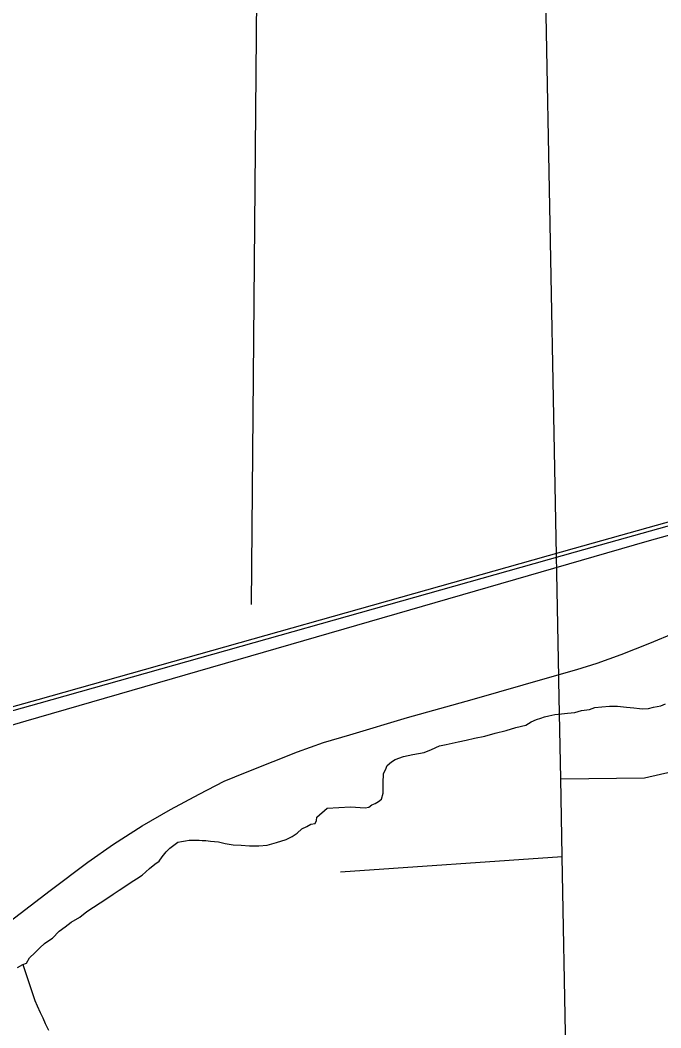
# Model space of a CAD drawing. Extents: x -59 to 82, y -3 to 49.
# Drawn here: x -51.203 to -50.803, y 47.366 to 47.994 of the extents above; entities that cross this region are included whole.
import ezdxf

# ---------------------------------------------------------------- set-up
doc = ezdxf.new("R2010")
doc.units = 0
for name, color, linetype in [('GM_X_County_Road', 7, 'Continuous'), ('GM_X_Minor_River', 7, 'Continuous'), ('GM_X_Rail_Line', 7, 'Continuous'), ('GM_X_Township_Road', 7, 'Continuous')]:
    doc.layers.add(name, color=color, linetype=linetype)

msp = doc.modelspace()

# ---------------------------------------------------------------- linework, layer by layer
at = {"layer": 'GM_X_County_Road'}
for p, q in [((-50.86694, 47.58395), (-50.87516, 48.01785)), ((-50.8669, 47.58191), (-50.86694, 47.58395)), ((-50.86574, 47.52091), (-50.8669, 47.58191)), ((-50.86483, 47.47294), (-50.86574, 47.52091)), ((-50.86482, 47.47232), (-50.86483, 47.47294)), ((-50.85662, 47.03903), (-50.86482, 47.47232))]:
    msp.add_line(p, q, dxfattribs=at)
at = {"layer": 'GM_X_Minor_River'}
for p, q in [((-50.85691, 47.5622), (-50.85275, 47.56337)), ((-50.85275, 47.56337), (-50.84781, 47.56416)), ((-50.84781, 47.56416), (-50.84441, 47.56533)), ((-50.84441, 47.56533), (-50.84023, 47.56573)), ((-50.84023, 47.56573), (-50.8353, 47.56615)), ((-50.8353, 47.56615), (-50.83036, 47.56618)), ((-50.83036, 47.56618), (-50.82466, 47.56546)), ((-50.82466, 47.56546), (-50.8201, 47.56511)), ((-50.8201, 47.56511), (-50.81668, 47.56475)), ((-50.81668, 47.56475), (-50.81478, 47.56439)), ((-50.81478, 47.56439), (-50.81098, 47.56479)), ((-50.81098, 47.56479), (-50.80795, 47.56557)), ((-50.80795, 47.56557), (-50.8034, 47.56636)), ((-50.8034, 47.56636), (-50.80037, 47.56752)), ((-50.88761, 47.55439), (-50.88421, 47.55632)), ((-50.88421, 47.55632), (-50.8808, 47.55786)), ((-50.8808, 47.55786), (-50.87815, 47.55864)), ((-50.87815, 47.55864), (-50.87588, 47.55942)), ((-50.87588, 47.55942), (-50.87322, 47.56019)), ((-50.87322, 47.56019), (-50.86943, 47.56098)), ((-50.86943, 47.56098), (-50.86526, 47.56138)), ((-50.86526, 47.56138), (-50.86147, 47.56179)), ((-50.86147, 47.56179), (-50.85691, 47.5622)), ((-50.90655, 47.54933), (-50.89973, 47.55089)), ((-50.89973, 47.55089), (-50.89367, 47.55283)), ((-50.89367, 47.55283), (-50.88761, 47.55439)), ((-50.93347, 47.54306), (-50.92967, 47.54385)), ((-50.92967, 47.54385), (-50.92475, 47.54502)), ((-50.92475, 47.54502), (-50.91944, 47.5462)), ((-50.91944, 47.5462), (-50.913, 47.54738)), ((-50.913, 47.54738), (-50.90655, 47.54933)), ((-50.95089, 47.53724), (-50.94634, 47.53918)), ((-50.94634, 47.53918), (-50.94143, 47.54149)), ((-50.94143, 47.54149), (-50.93726, 47.54228)), ((-50.93726, 47.54228), (-50.93347, 47.54306)), ((-50.97398, 47.52911), (-50.97135, 47.53141)), ((-50.97135, 47.53141), (-50.96908, 47.53294)), ((-50.96908, 47.53294), (-50.96378, 47.53488)), ((-50.96378, 47.53488), (-50.95809, 47.53606)), ((-50.95809, 47.53606), (-50.95089, 47.53724)), ((-50.97622, 47.52415), (-50.9751, 47.52644)), ((-50.9751, 47.52644), (-50.97398, 47.52911)), ((-50.97655, 47.51807), (-50.97622, 47.52415)), ((-50.97653, 47.51465), (-50.97655, 47.51807)), ((-50.9765, 47.51199), (-50.97653, 47.51465)), ((-50.98139, 47.5055), (-50.9795, 47.50665)), ((-50.9795, 47.50665), (-50.97761, 47.50818)), ((-50.97761, 47.50818), (-50.9765, 47.51199)), ((-51.01777, 47.49688), (-51.01136, 47.50263)), ((-51.01136, 47.50263), (-50.99694, 47.50349)), ((-50.99694, 47.50349), (-50.98782, 47.50279)), ((-50.98782, 47.50279), (-50.98554, 47.50319)), ((-50.98554, 47.50319), (-50.98366, 47.50472)), ((-50.98366, 47.50472), (-50.98139, 47.5055)), ((-51.01888, 47.49308), (-51.01814, 47.49498)), ((-51.01814, 47.49498), (-51.01777, 47.49688)), ((-51.03022, 47.48692), (-51.02721, 47.4896)), ((-51.02721, 47.4896), (-51.02418, 47.49114)), ((-51.02418, 47.49114), (-51.02154, 47.49268)), ((-51.02154, 47.49268), (-51.01888, 47.49308)), ((-51.10951, 47.47763), (-51.10461, 47.48147)), ((-51.10461, 47.48147), (-51.10233, 47.48186)), ((-51.10233, 47.48186), (-51.09968, 47.48226)), ((-51.09968, 47.48226), (-51.0974, 47.48266)), ((-51.0974, 47.48266), (-51.09551, 47.48267)), ((-51.09551, 47.48267), (-51.09323, 47.48269)), ((-51.09323, 47.48269), (-51.09133, 47.4827)), ((-51.09133, 47.4827), (-51.08942, 47.48233)), ((-51.08942, 47.48233), (-51.08715, 47.48235)), ((-51.08715, 47.48235), (-51.08411, 47.48199)), ((-51.08411, 47.48199), (-51.07917, 47.48164)), ((-51.07917, 47.48164), (-51.07498, 47.48053)), ((-51.04877, 47.47957), (-51.04309, 47.48113)), ((-51.04309, 47.48113), (-51.03703, 47.48307)), ((-51.03703, 47.48307), (-51.03325, 47.485)), ((-51.03325, 47.485), (-51.03022, 47.48692)), ((-51.11441, 47.47228), (-51.11177, 47.47534)), ((-51.11177, 47.47534), (-51.10951, 47.47763)), ((-51.07498, 47.48053), (-51.07004, 47.47981)), ((-51.07004, 47.47981), (-51.0651, 47.47946)), ((-51.0651, 47.47946), (-51.05978, 47.47912)), ((-51.05978, 47.47912), (-51.05408, 47.47916)), ((-51.05408, 47.47916), (-51.04877, 47.47957)), ((-51.11893, 47.46769), (-51.11628, 47.46961)), ((-51.11628, 47.46961), (-51.11441, 47.47228)), ((-51.12684, 47.46079), (-51.12232, 47.465)), ((-51.12232, 47.465), (-51.11893, 47.46769)), ((-51.13704, 47.45426), (-51.13365, 47.45656)), ((-51.13365, 47.45656), (-51.13024, 47.45849)), ((-51.13024, 47.45849), (-51.12684, 47.46079)), ((-51.14498, 47.44889), (-51.1412, 47.45157)), ((-51.1412, 47.45157), (-51.13704, 47.45426)), ((-51.15706, 47.44082), (-51.15291, 47.44351)), ((-51.15291, 47.44351), (-51.14875, 47.4462)), ((-51.14875, 47.4462), (-51.14498, 47.44889)), ((-51.16575, 47.43468), (-51.16122, 47.43813)), ((-51.16122, 47.43813), (-51.15706, 47.44082)), ((-51.17481, 47.42854), (-51.17104, 47.4316)), ((-51.17104, 47.4316), (-51.16575, 47.43468)), ((-51.18273, 47.42164), (-51.17858, 47.42585)), ((-51.17858, 47.42585), (-51.17481, 47.42854)), ((-51.19065, 47.41551), (-51.18764, 47.41819)), ((-51.18764, 47.41819), (-51.18499, 47.42011)), ((-51.18499, 47.42011), (-51.18273, 47.42164)), ((-51.19706, 47.40938), (-51.19366, 47.41245)), ((-51.19366, 47.41245), (-51.19065, 47.41551)), ((-51.2012, 47.40517), (-51.19893, 47.40595)), ((-51.19893, 47.40595), (-51.19706, 47.40938)), ((-51.2046, 47.40325), (-51.2012, 47.40517)), ((-51.2012, 47.40517), (-51.1938, 47.38281)), ((-51.1938, 47.38281), (-51.19226, 47.3794)), ((-51.19226, 47.3794), (-51.19033, 47.37523)), ((-51.19033, 47.37523), (-51.18878, 47.37182)), ((-51.18878, 47.37182), (-51.18723, 47.36841)), ((-51.18723, 47.36841), (-51.1853, 47.36424))]:
    msp.add_line(p, q, dxfattribs=at)
at = {"layer": 'GM_X_Rail_Line'}
for p, q in [((-49.73401, 47.97112), (-50.81213, 47.66872)), ((-50.85723, 47.66458), (-50.07656, 47.883)), ((-50.8566, 47.66236), (-50.07593, 47.88077)), ((-50.81213, 47.66872), (-51.19938, 47.55671)), ((-51.19161, 47.5703), (-50.85723, 47.66458)), ((-51.19098, 47.56808), (-50.8566, 47.66236)), ((-50.81021, 47.60544), (-50.79423, 47.612)), ((-50.82809, 47.59834), (-50.81021, 47.60544)), ((-50.84298, 47.59302), (-50.82809, 47.59834)), ((-50.87261, 47.58428), (-50.85567, 47.58906)), ((-50.85567, 47.58906), (-50.84298, 47.59302)), ((-50.92108, 47.57021), (-50.87261, 47.58428)), ((-51.55477, 47.46851), (-51.19161, 47.5703)), ((-50.96122, 47.55902), (-50.92108, 47.57021)), ((-51.55414, 47.46628), (-51.19098, 47.56808)), ((-51.19938, 47.55671), (-51.84765, 47.36709)), ((-50.99727, 47.54837), (-50.96122, 47.55902)), ((-51.01366, 47.54345), (-50.99727, 47.54837)), ((-51.04506, 47.53171), (-51.02991, 47.53772)), ((-51.02991, 47.53772), (-51.01366, 47.54345)), ((-51.06227, 47.52474), (-51.04506, 47.53171)), ((-51.09135, 47.51129), (-51.07565, 47.51935)), ((-51.07565, 47.51935), (-51.06227, 47.52474)), ((-51.10917, 47.5018), (-51.09135, 47.51129)), ((-51.12672, 47.49156), (-51.10917, 47.5018)), ((-51.14474, 47.48016), (-51.12672, 47.49156)), ((-51.16065, 47.46903), (-51.14474, 47.48016)), ((-51.18427, 47.45135), (-51.16065, 47.46903)), ((-51.21533, 47.42746), (-51.18427, 47.45135))]:
    msp.add_line(p, q, dxfattribs=at)
at = {"layer": 'GM_X_Township_Road'}
for p, q in [((-51.05536, 48.01631), (-51.05874, 47.62944)), ((-50.81359, 47.52157), (-50.74726, 47.53659)), ((-50.86574, 47.52091), (-50.81359, 47.52157)), ((-50.86482, 47.47232), (-51.00312, 47.46261))]:
    msp.add_line(p, q, dxfattribs=at)

doc.saveas('drawing.dxf')
